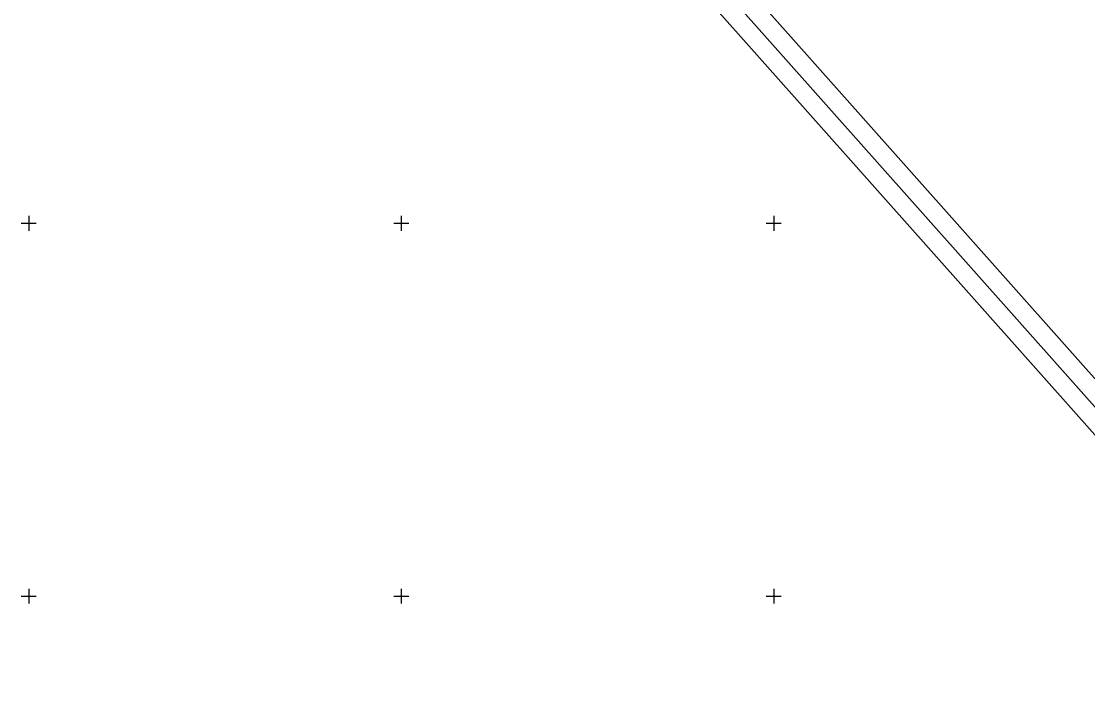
# Model space of a CAD drawing. Extents: x -866402 to -860377, y -1041908 to -1038598.
# Drawn here: x -865902 to -865615.7, y -1040026.4 to -1039845.8 of the extents above; entities that cross this region are included whole.
import ezdxf

# ---------------------------------------------------------------- set-up
doc = ezdxf.new("R2010")
doc.units = 0
doc.layers.add('Vrstva 1', color=7, linetype='Continuous')
doc.layers.add('Vrstva 5', color=7, linetype='Continuous')

msp = doc.modelspace()

# ---------------------------------------------------------------- linework, layer by layer
at = {"layer": 'Vrstva 1'}
for points in [[(-865732.63, -1039823.16), (-864894.8, -1040764.23), (-864672.98, -1040566.75), (-865510.81, -1039625.68)], [(-865511.22, -1039632.74), (-864680.04, -1040566.34), (-864894.39, -1040757.18), (-865725.57, -1039823.57)], [(-865718.52, -1039823.98), (-865030.3, -1040597.01), (-864823.41, -1040412.82), (-865511.63, -1039639.79)], [(-865511.63, -1039639.79), (-864823.41, -1040412.82), (-865030.3, -1040597.01), (-865718.52, -1039823.98)]]:
    msp.add_lwpolyline(points, close=True, dxfattribs=at)
at = {"layer": 'Vrstva 5'}
for p, q in [((-865900, -1039898), (-865900, -1039902)), ((-865800, -1039898), (-865800, -1039902)), ((-865700, -1039898), (-865700, -1039902)), ((-865902, -1039900), (-865898, -1039900)), ((-865802, -1039900), (-865798, -1039900)), ((-865702, -1039900), (-865698, -1039900)), ((-865900, -1039998), (-865900, -1040002)), ((-865800, -1039998), (-865800, -1040002)), ((-865700, -1039998), (-865700, -1040002)), ((-865902, -1040000), (-865898, -1040000)), ((-865802, -1040000), (-865798, -1040000)), ((-865702, -1040000), (-865698, -1040000))]:
    msp.add_line(p, q, dxfattribs=at)

doc.saveas('drawing.dxf')
